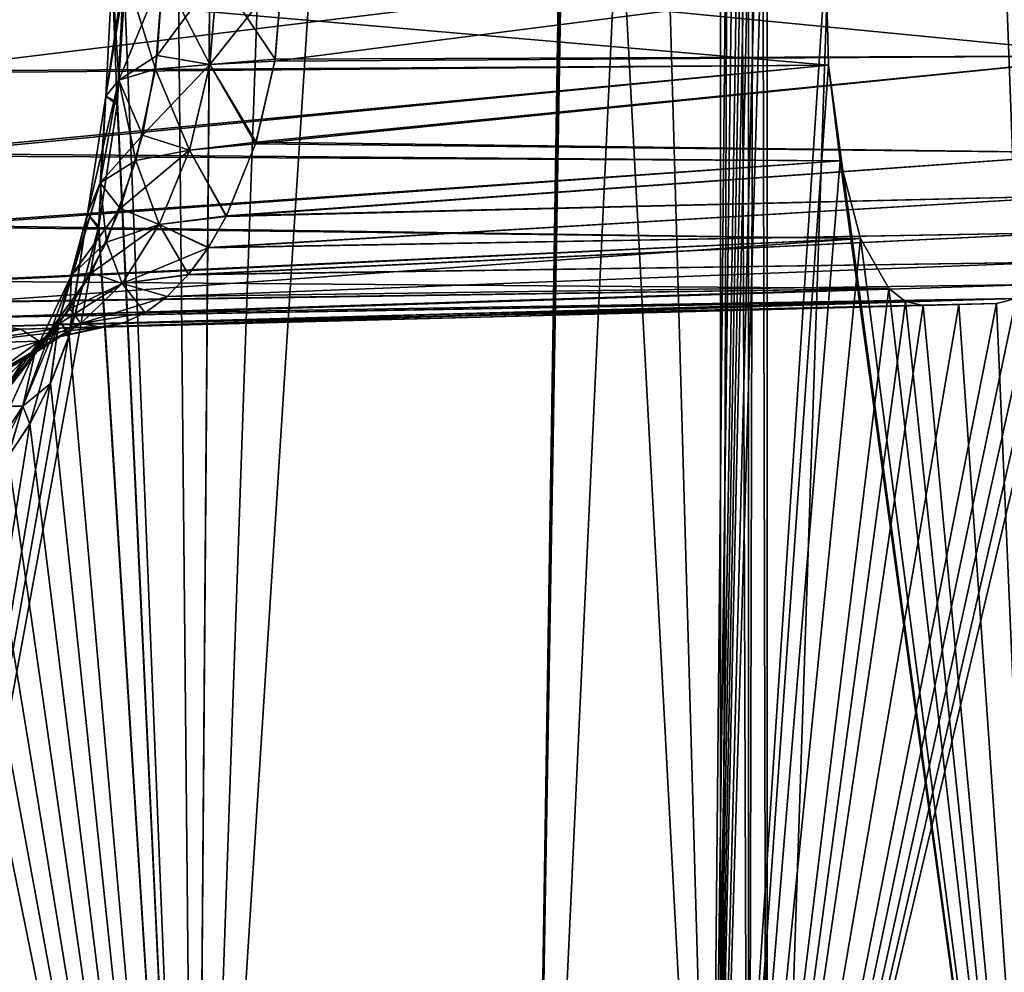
# Model space of a CAD drawing. Header units: millimetres. Extents: x -39 to 39, y -36 to 85.
# Tile 221 of 427: x -25.91 to -24.78, y 63.01 to 64.1. Entities that reach past the tile are written whole.
import ezdxf

# ---------------------------------------------------------------- set-up
doc = ezdxf.new("R2010")
doc.units = ezdxf.units.MM
doc.header["$LTSCALE"] = 65.185185
for name, color, linetype in [('4', 7, 'CONTINUOUS'), ('438', 7, 'CONTINUOUS'), ('439', 7, 'CONTINUOUS'), ('440', 7, 'CONTINUOUS'), ('461', 7, 'CONTINUOUS'), ('496', 7, 'CONTINUOUS'), ('499', 7, 'CONTINUOUS'), ('509', 7, 'CONTINUOUS'), ('510', 7, 'CONTINUOUS'), ('513', 7, 'CONTINUOUS'), ('514', 7, 'CONTINUOUS'), ('520', 7, 'CONTINUOUS'), ('521', 7, 'CONTINUOUS'), ('522', 7, 'CONTINUOUS'), ('528', 7, 'CONTINUOUS'), ('529', 7, 'CONTINUOUS'), ('530', 7, 'CONTINUOUS'), ('6', 7, 'CONTINUOUS'), ('602', 7, 'CONTINUOUS'), ('603', 7, 'CONTINUOUS'), ('67', 7, 'CONTINUOUS'), ('69', 7, 'CONTINUOUS')]:
    doc.layers.add(name, color=color, linetype=linetype)

msp = doc.modelspace()

# ---------------------------------------------------------------- linework, layer by layer
at = {"layer": '4', "color": 7, "linetype": 'CONTINUOUS'}
for points in [[(-38.75, 0, 23), (38.75, 85, 23), (-38.75, 85, 23), (-38.75, 0, 23)], [(-38.75, 0, 23), (38.75, 0, 23), (38.75, 85, 23), (-38.75, 0, 23)]]:
    msp.add_3dface(points, dxfattribs=at)
at = {"layer": '438', "linetype": 'CONTINUOUS'}
for points in [[(-25.0551, 71.5079, 5.4016), (-24.7054, 62.1, 6.778), (-24.8751, 71.5001, 6.1515), (-25.0551, 71.5079, 5.4016)], [(-25.0551, 62.1, 5.4016), (-24.7054, 62.1, 6.778), (-25.0551, 71.5079, 5.4016), (-25.0551, 62.1, 5.4016)], [(-24.8751, 71.5001, 6.1515), (-24.7054, 62.1, 6.778), (-24.7061, 71.4931, 6.7755), (-24.8751, 71.5001, 6.1515)]]:
    msp.add_3dface(points, dxfattribs=at)
at = {"layer": '439', "linetype": 'CONTINUOUS'}
for points in [[(-25.7922, 70.5361, 3.8177), (-25.7095, 62.1, 4.0266), (-25.6337, 71.9073, 4.2073), (-25.7922, 70.5361, 3.8177)], [(-25.7095, 62.1, -4.0266), (-25.7922, 64.1538, -3.8177), (-25.6324, 71.9062, -4.2104), (-25.7095, 62.1, -4.0266)], [(-25.7095, 62.1, 4.0266), (-25.1084, 62.1, 5.2635), (-25.6337, 71.9073, 4.2073), (-25.7095, 62.1, 4.0266)], [(-25.3752, 71.7039, -4.7637), (-25.7095, 62.1, -4.0266), (-25.6324, 71.9062, -4.2104), (-25.3752, 71.7039, -4.7637)], [(-25.6337, 71.9073, 4.2073), (-25.1084, 62.1, 5.2635), (-25.3838, 71.7105, 4.7464), (-25.6337, 71.9073, 4.2073)], [(-25.1084, 71.508, -5.2635), (-25.7095, 62.1, -4.0266), (-25.3752, 71.7039, -4.7637), (-25.1084, 71.508, -5.2635)], [(-25.1084, 62.1, 5.2635), (-25.1084, 71.508, 5.2635), (-25.3838, 71.7105, 4.7464), (-25.1084, 62.1, 5.2635)], [(-25.1084, 62.1, -5.2635), (-25.7095, 62.1, -4.0266), (-25.1084, 71.508, -5.2635), (-25.1084, 62.1, -5.2635)], [(-25.7922, 70.5361, 3.8177), (-25.7922, 64.1538, 3.8177), (-25.7095, 62.1, 4.0266), (-25.7922, 70.5361, 3.8177)], [(-25.7996, 64.003, -3.7984), (-25.7922, 64.1538, -3.8177), (-25.7095, 62.1, -4.0266), (-25.7996, 64.003, -3.7984)], [(-25.7922, 64.1538, 3.8177), (-25.7993, 64.0062, 3.7992), (-25.7095, 62.1, 4.0266), (-25.7922, 64.1538, 3.8177)], [(-25.8212, 63.8613, -3.7414), (-25.7996, 64.003, -3.7984), (-25.7095, 62.1, -4.0266), (-25.8212, 63.8613, -3.7414)], [(-25.7993, 64.0062, 3.7992), (-25.8206, 63.864, 3.7429), (-25.7095, 62.1, 4.0266), (-25.7993, 64.0062, 3.7992)], [(-25.8554, 63.7366, -3.649), (-25.8212, 63.8613, -3.7414), (-26.1462, 62.1, -2.7223), (-25.8554, 63.7366, -3.649)], [(-26.1462, 62.1, -2.7223), (-25.8212, 63.8613, -3.7414), (-25.7095, 62.1, -4.0266), (-26.1462, 62.1, -2.7223)], [(-25.8206, 63.864, 3.7429), (-25.8549, 63.7379, 3.6502), (-25.7095, 62.1, 4.0266), (-25.8206, 63.864, 3.7429)], [(-25.8549, 63.7379, 3.6502), (-25.8762, 63.6838, 3.5912), (-25.7095, 62.1, 4.0266), (-25.8549, 63.7379, 3.6502)], [(-25.8765, 63.6831, -3.5905), (-25.8554, 63.7366, -3.649), (-26.1462, 62.1, -2.7223), (-25.8765, 63.6831, -3.5905)], [(-25.8999, 63.6371, -3.5245), (-25.8765, 63.6831, -3.5905), (-26.1462, 62.1, -2.7223), (-25.8999, 63.6371, -3.5245)], [(-25.8762, 63.6838, 3.5912), (-25.8997, 63.6374, 3.525), (-25.7095, 62.1, 4.0266), (-25.8762, 63.6838, 3.5912)], [(-25.9249, 63.5997, -3.4523), (-25.8999, 63.6371, -3.5245), (-26.1462, 62.1, -2.7223), (-25.9249, 63.5997, -3.4523)], [(-25.8997, 63.6374, 3.525), (-25.9247, 63.5999, 3.4529), (-25.7095, 62.1, 4.0266), (-25.8997, 63.6374, 3.525)], [(-25.9247, 63.5999, 3.4529), (-25.9509, 63.5721, 3.3755), (-25.7095, 62.1, 4.0266), (-25.9247, 63.5999, 3.4529)], [(-25.9509, 63.5721, 3.3755), (-25.9776, 63.5548, 3.2945), (-25.7095, 62.1, 4.0266), (-25.9509, 63.5721, 3.3755)], [(-25.7095, 62.1, 4.0266), (-26.1426, 63.5667, 2.736), (-26.1462, 62.1, 2.7223), (-25.7095, 62.1, 4.0266)], [(-26.1208, 63.5511, 2.8166), (-26.1426, 63.5667, 2.736), (-25.7095, 62.1, 4.0266), (-26.1208, 63.5511, 2.8166)], [(-26.0975, 63.5461, 2.9004), (-26.1208, 63.5511, 2.8166), (-25.7095, 62.1, 4.0266), (-26.0975, 63.5461, 2.9004)], [(-26.052, 63.5473, 3.0566), (-26.0975, 63.5461, 2.9004), (-25.7095, 62.1, 4.0266), (-26.052, 63.5473, 3.0566)], [(-26.0041, 63.5485, 3.212), (-26.052, 63.5473, 3.0566), (-25.7095, 62.1, 4.0266), (-26.0041, 63.5485, 3.212)], [(-25.9776, 63.5548, 3.2945), (-26.0041, 63.5485, 3.212), (-25.7095, 62.1, 4.0266), (-25.9776, 63.5548, 3.2945)]]:
    msp.add_3dface(points, dxfattribs=at)
at = {"layer": '440', "linetype": 'CONTINUOUS'}
for points in [[(-25.0551, 62.1, -5.4016), (-25.0551, 71.5079, -5.4016), (-24.7375, 71.4944, -6.6645), (-25.0551, 62.1, -5.4016)], [(-24.7149, 62.1, -6.7443), (-25.0551, 62.1, -5.4016), (-24.7375, 71.4944, -6.6645), (-24.7149, 62.1, -6.7443)]]:
    msp.add_3dface(points, dxfattribs=at)
at = {"layer": '461', "linetype": 'CONTINUOUS'}
for points in [[(-24.9807, 69.2653, 2.1342), (-25.1226, 62.1, 2.0746), (-24.9953, 69.27, 2.0701), (-24.9807, 69.2653, 2.1342)], [(-24.9953, 69.27, 2.0701), (-25.1226, 62.1, 2.0746), (-25.0092, 69.2632, 2.0083), (-24.9953, 69.27, 2.0701)], [(-25.0092, 69.2632, -2.0083), (-25.1226, 62.1, -2.0746), (-24.9953, 69.27, -2.0701), (-25.0092, 69.2632, -2.0083)], [(-24.9953, 69.27, -2.0701), (-25.1226, 62.1, -2.0746), (-24.9877, 64.1701, -2.4702), (-24.9953, 69.27, -2.0701)], [(-24.9661, 69.2504, 2.1969), (-25.1226, 62.1, 2.0746), (-24.9807, 69.2653, 2.1342), (-24.9661, 69.2504, 2.1969)], [(-25.0092, 69.2632, 2.0083), (-25.1226, 62.1, 2.0746), (-25.0399, 68.4253, 1.9351), (-25.0092, 69.2632, 2.0083)], [(-25.0399, 68.4253, -1.9351), (-25.1226, 62.1, -2.0746), (-25.0092, 69.2632, -2.0083), (-25.0399, 68.4253, -1.9351)], [(-24.9392, 69.1931, 2.3095), (-25.1226, 62.1, 2.0746), (-24.9661, 69.2504, 2.1969), (-24.9392, 69.1931, 2.3095)], [(-24.9179, 69.104, 2.398), (-25.1226, 62.1, 2.0746), (-24.9392, 69.1931, 2.3095), (-24.9179, 69.104, 2.398)], [(-24.9877, 64.1701, 2.4702), (-25.1226, 62.1, 2.0746), (-24.9179, 69.104, 2.398), (-24.9877, 64.1701, 2.4702)], [(-25.0701, 67.5848, 1.8615), (-25.0399, 68.4253, 1.9351), (-25.1226, 62.1, 2.0746), (-25.0701, 67.5848, 1.8615)], [(-25.0701, 67.5848, -1.8615), (-25.1226, 62.1, -2.0746), (-25.0399, 68.4253, -1.9351), (-25.0701, 67.5848, -1.8615)], [(-25.2354, 67.5848, -0.6242), (-25.3263, 62.1, -0.6965), (-25.2325, 67.5848, -0.6668), (-25.2354, 67.5848, -0.6242)], [(-25.2325, 67.5848, -0.6668), (-25.3263, 62.1, -0.6965), (-25.0701, 67.5848, -1.8615), (-25.2325, 67.5848, -0.6668)], [(-25.1226, 62.1, 2.0746), (-25.3263, 62.1, 0.6965), (-25.0701, 67.5848, 1.8615), (-25.1226, 62.1, 2.0746)], [(-25.0701, 67.5848, 1.8615), (-25.3263, 62.1, 0.6965), (-25.2353, 67.5848, 0.6249), (-25.0701, 67.5848, 1.8615)], [(-25.2403, 67.5848, 0.5452), (-25.3263, 62.1, -0.6965), (-25.2354, 67.5848, -0.6242), (-25.2403, 67.5848, 0.5452)], [(-25.3263, 62.1, -0.6965), (-25.1226, 62.1, -2.0746), (-25.0701, 67.5848, -1.8615), (-25.3263, 62.1, -0.6965)], [(-25.3263, 62.1, 0.6965), (-25.3263, 62.1, -0.6965), (-25.2353, 67.5848, 0.6249), (-25.3263, 62.1, 0.6965)], [(-25.2353, 67.5848, 0.6249), (-25.3263, 62.1, -0.6965), (-25.2403, 67.5848, 0.5452), (-25.2353, 67.5848, 0.6249)], [(-24.9848, 64.0487, 2.4892), (-25.1226, 62.1, 2.0746), (-24.9877, 64.1701, 2.4702), (-24.9848, 64.0487, 2.4892)], [(-24.9877, 64.1701, -2.4702), (-25.1226, 62.1, -2.0746), (-24.9848, 64.0487, -2.4892), (-24.9877, 64.1701, -2.4702)], [(-24.9715, 63.9388, 2.5446), (-25.1226, 62.1, 2.0746), (-24.9848, 64.0487, 2.4892), (-24.9715, 63.9388, 2.5446)], [(-25.1226, 62.1, -2.0746), (-24.7196, 62.1, -3.4082), (-24.9848, 64.0487, -2.4892), (-25.1226, 62.1, -2.0746)], [(-24.9848, 64.0487, -2.4892), (-24.7196, 62.1, -3.4082), (-24.9715, 63.9388, -2.5446), (-24.9848, 64.0487, -2.4892)], [(-24.948, 63.85, 2.6328), (-25.1226, 62.1, 2.0746), (-24.9715, 63.9388, 2.5446), (-24.948, 63.85, 2.6328)], [(-24.9715, 63.9388, -2.5446), (-24.7196, 62.1, -3.4082), (-24.948, 63.85, -2.6328), (-24.9715, 63.9388, -2.5446)], [(-24.7196, 62.1, 3.4082), (-25.1226, 62.1, 2.0746), (-24.7046, 63.8569, 3.3615), (-24.7196, 62.1, 3.4082)], [(-24.7046, 63.8569, 3.3615), (-25.1226, 62.1, 2.0746), (-24.7252, 63.8226, 3.3084), (-24.7046, 63.8569, 3.3615)], [(-24.9158, 63.7927, 2.7453), (-25.1226, 62.1, 2.0746), (-24.948, 63.85, 2.6328), (-24.9158, 63.7927, 2.7453)], [(-24.948, 63.85, -2.6328), (-24.7196, 62.1, -3.4082), (-24.9158, 63.7927, -2.7453), (-24.948, 63.85, -2.6328)], [(-24.7252, 63.8226, 3.3084), (-25.1226, 62.1, 2.0746), (-24.7472, 63.797, 3.2501), (-24.7252, 63.8226, 3.3084)], [(-24.7472, 63.797, 3.2501), (-25.1226, 62.1, 2.0746), (-24.7699, 63.781, 3.1881), (-24.7472, 63.797, 3.2501)], [(-24.8967, 63.7778, 2.8082), (-25.1226, 62.1, 2.0746), (-24.9158, 63.7927, 2.7453), (-24.8967, 63.7778, 2.8082)], [(-24.9158, 63.7927, -2.7453), (-24.7196, 62.1, -3.4082), (-24.8967, 63.7778, -2.8082), (-24.9158, 63.7927, -2.7453)], [(-24.7699, 63.781, 3.1881), (-25.1226, 62.1, 2.0746), (-24.7924, 63.7753, 3.1248), (-24.7699, 63.781, 3.1881)], [(-24.8765, 63.7731, 2.873), (-25.1226, 62.1, 2.0746), (-24.8967, 63.7778, 2.8082), (-24.8765, 63.7731, 2.873)], [(-24.7924, 63.7753, 3.1248), (-25.1226, 62.1, 2.0746), (-24.8353, 63.7742, 2.9992), (-24.7924, 63.7753, 3.1248)], [(-24.8353, 63.7742, 2.9992), (-25.1226, 62.1, 2.0746), (-24.8765, 63.7731, 2.873), (-24.8353, 63.7742, 2.9992)], [(-24.8967, 63.7778, -2.8082), (-24.7196, 62.1, -3.4082), (-24.8765, 63.7731, -2.873), (-24.8967, 63.7778, -2.8082)], [(-24.8765, 63.7731, -2.873), (-24.7196, 62.1, -3.4082), (-24.8353, 63.7742, -2.9992), (-24.8765, 63.7731, -2.873)], [(-24.8353, 63.7742, -2.9992), (-24.7196, 62.1, -3.4082), (-24.7924, 63.7753, -3.1248), (-24.8353, 63.7742, -2.9992)], [(-24.7924, 63.7753, -3.1248), (-24.7196, 62.1, -3.4082), (-24.7699, 63.781, -3.1881), (-24.7924, 63.7753, -3.1248)]]:
    msp.add_3dface(points, dxfattribs=at)
at = {"layer": '496', "linetype": 'CONTINUOUS'}
for points in [[(-25.9102, 63.7461, -2.8459), (-24.8765, 63.7731, -2.873), (-25.8656, 63.7472, -2.9991), (-25.9102, 63.7461, -2.8459)], [(-25.8656, 63.7472, -2.9991), (-24.8765, 63.7731, -2.873), (-25.8186, 63.7484, -3.1517), (-25.8656, 63.7472, -2.9991)], [(-24.8353, 63.7742, -2.9992), (-24.7924, 63.7753, -3.1248), (-25.8186, 63.7484, -3.1517), (-24.8353, 63.7742, -2.9992)], [(-24.8765, 63.7731, -2.873), (-24.8353, 63.7742, -2.9992), (-25.8186, 63.7484, -3.1517), (-24.8765, 63.7731, -2.873)]]:
    msp.add_3dface(points, dxfattribs=at)
at = {"layer": '499', "linetype": 'CONTINUOUS'}
for points in [[(-25.8186, 63.7484, 3.1517), (-24.8765, 63.7731, 2.873), (-25.9102, 63.7461, 2.8459), (-25.8186, 63.7484, 3.1517)], [(-24.7924, 63.7753, 3.1248), (-24.8353, 63.7742, 2.9992), (-25.8186, 63.7484, 3.1517), (-24.7924, 63.7753, 3.1248)], [(-24.8353, 63.7742, 2.9992), (-24.8765, 63.7731, 2.873), (-25.8186, 63.7484, 3.1517), (-24.8353, 63.7742, 2.9992)], [(-25.8656, 63.7472, 2.9992), (-25.8186, 63.7484, 3.1517), (-25.9102, 63.7461, 2.8459), (-25.8656, 63.7472, 2.9992)]]:
    msp.add_3dface(points, dxfattribs=at)
at = {"layer": '509', "linetype": 'CONTINUOUS'}
for points in [[(-24.6365, 64.1793, 3.5206), (-24.646, 64.0593, 3.5025), (-25.6107, 64.1538, 3.5461), (-24.6365, 64.1793, 3.5206)], [(-25.6107, 64.1538, 3.5461), (-24.646, 64.0593, 3.5025), (-25.6188, 64.0553, 3.5341), (-25.6107, 64.1538, 3.5461)], [(-24.646, 64.0593, 3.5025), (-24.6693, 63.9482, 3.4486), (-25.6405, 63.9603, 3.4974), (-24.646, 64.0593, 3.5025)], [(-25.6188, 64.0553, 3.5341), (-24.646, 64.0593, 3.5025), (-25.6405, 63.9603, 3.4974), (-25.6188, 64.0553, 3.5341)], [(-25.6405, 63.9603, 3.4974), (-24.6693, 63.9482, 3.4486), (-25.6744, 63.8759, 3.4371), (-25.6405, 63.9603, 3.4974)], [(-24.6693, 63.9482, 3.4486), (-24.6857, 63.8993, 3.4088), (-25.6744, 63.8759, 3.4371), (-24.6693, 63.9482, 3.4486)], [(-25.6744, 63.8759, 3.4371), (-24.6857, 63.8993, 3.4088), (-25.6953, 63.8397, 3.3987), (-25.6744, 63.8759, 3.4371)], [(-24.6857, 63.8993, 3.4088), (-24.7046, 63.8569, 3.3615), (-25.6953, 63.8397, 3.3987), (-24.6857, 63.8993, 3.4088)], [(-25.6953, 63.8397, 3.3987), (-24.7046, 63.8569, 3.3615), (-25.7182, 63.8085, 3.3556), (-25.6953, 63.8397, 3.3987)], [(-24.7046, 63.8569, 3.3615), (-24.7252, 63.8226, 3.3084), (-25.7182, 63.8085, 3.3556), (-24.7046, 63.8569, 3.3615)], [(-25.7182, 63.8085, 3.3556), (-24.7252, 63.8226, 3.3084), (-25.7424, 63.7834, 3.3086), (-25.7182, 63.8085, 3.3556)], [(-24.7252, 63.8226, 3.3084), (-24.7472, 63.797, 3.2501), (-25.7424, 63.7834, 3.3086), (-24.7252, 63.8226, 3.3084)], [(-25.7424, 63.7834, 3.3086), (-24.7472, 63.797, 3.2501), (-25.7677, 63.7646, 3.2582), (-25.7424, 63.7834, 3.3086)], [(-24.7472, 63.797, 3.2501), (-24.7699, 63.781, 3.1881), (-25.7677, 63.7646, 3.2582), (-24.7472, 63.797, 3.2501)], [(-24.7924, 63.7753, 3.1248), (-25.8186, 63.7484, 3.1517), (-25.7933, 63.7528, 3.2054), (-24.7924, 63.7753, 3.1248)], [(-24.7699, 63.781, 3.1881), (-24.7924, 63.7753, 3.1248), (-25.7933, 63.7528, 3.2054), (-24.7699, 63.781, 3.1881)], [(-25.7677, 63.7646, 3.2582), (-24.7699, 63.781, 3.1881), (-25.7933, 63.7528, 3.2054), (-25.7677, 63.7646, 3.2582)]]:
    msp.add_3dface(points, dxfattribs=at)
at = {"layer": '510', "linetype": 'CONTINUOUS'}
for points in [[(-24.9877, 64.1701, -2.4702), (-24.9848, 64.0487, -2.4892), (-26.0619, 64.1419, -2.4421), (-24.9877, 64.1701, -2.4702)], [(-26.0619, 64.1419, -2.4421), (-24.9848, 64.0487, -2.4892), (-26.0588, 64.0417, -2.4549), (-26.0619, 64.1419, -2.4421)], [(-26.0588, 64.0417, -2.4549), (-24.9848, 64.0487, -2.4892), (-26.0466, 63.9473, -2.4933), (-26.0588, 64.0417, -2.4549)], [(-24.9848, 64.0487, -2.4892), (-24.9715, 63.9388, -2.5446), (-26.0466, 63.9473, -2.4933), (-24.9848, 64.0487, -2.4892)], [(-26.0466, 63.9473, -2.4933), (-24.9715, 63.9388, -2.5446), (-26.0254, 63.8652, -2.5552), (-26.0466, 63.9473, -2.4933)], [(-24.9715, 63.9388, -2.5446), (-24.948, 63.85, -2.6328), (-26.0254, 63.8652, -2.5552), (-24.9715, 63.9388, -2.5446)], [(-26.0254, 63.8652, -2.5552), (-24.948, 63.85, -2.6328), (-25.995, 63.8008, -2.6379), (-26.0254, 63.8652, -2.5552)], [(-24.948, 63.85, -2.6328), (-24.9158, 63.7927, -2.7453), (-25.995, 63.8008, -2.6379), (-24.948, 63.85, -2.6328)], [(-25.995, 63.8008, -2.6379), (-24.9158, 63.7927, -2.7453), (-25.9766, 63.7771, -2.6856), (-25.995, 63.8008, -2.6379)], [(-25.9766, 63.7771, -2.6856), (-24.9158, 63.7927, -2.7453), (-25.9561, 63.7596, -2.7369), (-25.9766, 63.7771, -2.6856)], [(-24.9158, 63.7927, -2.7453), (-24.8967, 63.7778, -2.8082), (-25.9561, 63.7596, -2.7369), (-24.9158, 63.7927, -2.7453)], [(-25.9561, 63.7596, -2.7369), (-24.8967, 63.7778, -2.8082), (-25.9338, 63.7492, -2.7908), (-25.9561, 63.7596, -2.7369)], [(-24.8967, 63.7778, -2.8082), (-24.8765, 63.7731, -2.873), (-25.9338, 63.7492, -2.7908), (-24.8967, 63.7778, -2.8082)], [(-24.8765, 63.7731, -2.873), (-25.9102, 63.7461, -2.8459), (-25.9338, 63.7492, -2.7908), (-24.8765, 63.7731, -2.873)]]:
    msp.add_3dface(points, dxfattribs=at)
at = {"layer": '513', "linetype": 'CONTINUOUS'}
for points in [[(-24.9877, 64.1701, 2.4702), (-26.0619, 64.1419, 2.4421), (-26.0586, 64.0395, 2.4555), (-24.9877, 64.1701, 2.4702)], [(-24.9848, 64.0487, 2.4892), (-24.9877, 64.1701, 2.4702), (-26.0586, 64.0395, 2.4555), (-24.9848, 64.0487, 2.4892)], [(-26.0461, 63.9446, 2.4948), (-24.9848, 64.0487, 2.4892), (-26.0586, 64.0395, 2.4555), (-26.0461, 63.9446, 2.4948)], [(-24.9715, 63.9388, 2.5446), (-24.9848, 64.0487, 2.4892), (-26.0461, 63.9446, 2.4948), (-24.9715, 63.9388, 2.5446)], [(-26.0246, 63.8631, 2.5572), (-24.9715, 63.9388, 2.5446), (-26.0461, 63.9446, 2.4948), (-26.0246, 63.8631, 2.5572)], [(-24.948, 63.85, 2.6328), (-24.9715, 63.9388, 2.5446), (-26.0246, 63.8631, 2.5572), (-24.948, 63.85, 2.6328)], [(-25.9943, 63.7997, 2.6398), (-24.948, 63.85, 2.6328), (-26.0246, 63.8631, 2.5572), (-25.9943, 63.7997, 2.6398)], [(-25.976, 63.7764, 2.6873), (-24.948, 63.85, 2.6328), (-25.9943, 63.7997, 2.6398), (-25.976, 63.7764, 2.6873)], [(-24.9158, 63.7927, 2.7453), (-24.948, 63.85, 2.6328), (-25.976, 63.7764, 2.6873), (-24.9158, 63.7927, 2.7453)], [(-25.9557, 63.7594, 2.7379), (-24.9158, 63.7927, 2.7453), (-25.976, 63.7764, 2.6873), (-25.9557, 63.7594, 2.7379)], [(-24.8967, 63.7778, 2.8082), (-24.9158, 63.7927, 2.7453), (-25.9557, 63.7594, 2.7379), (-24.8967, 63.7778, 2.8082)], [(-25.9338, 63.7491, 2.7909), (-24.8967, 63.7778, 2.8082), (-25.9557, 63.7594, 2.7379), (-25.9338, 63.7491, 2.7909)], [(-25.9102, 63.7461, 2.8459), (-24.8967, 63.7778, 2.8082), (-25.9338, 63.7491, 2.7909), (-25.9102, 63.7461, 2.8459)], [(-24.8765, 63.7731, 2.873), (-24.8967, 63.7778, 2.8082), (-25.9102, 63.7461, 2.8459), (-24.8765, 63.7731, 2.873)]]:
    msp.add_3dface(points, dxfattribs=at)
at = {"layer": '514', "linetype": 'CONTINUOUS'}
for points in [[(-24.6365, 64.1793, -3.5206), (-25.6107, 64.1538, -3.5461), (-25.6192, 64.0532, -3.5335), (-24.6365, 64.1793, -3.5206)], [(-24.646, 64.0593, -3.5025), (-24.6365, 64.1793, -3.5206), (-25.6192, 64.0532, -3.5335), (-24.646, 64.0593, -3.5025)], [(-25.6411, 63.9585, -3.4965), (-24.646, 64.0593, -3.5025), (-25.6192, 64.0532, -3.5335), (-25.6411, 63.9585, -3.4965)], [(-24.6693, 63.9482, -3.4486), (-24.646, 64.0593, -3.5025), (-25.6411, 63.9585, -3.4965), (-24.6693, 63.9482, -3.4486)], [(-25.6749, 63.875, -3.4363), (-24.6693, 63.9482, -3.4486), (-25.6411, 63.9585, -3.4965), (-25.6749, 63.875, -3.4363)], [(-24.6857, 63.8993, -3.4088), (-24.6693, 63.9482, -3.4486), (-25.6749, 63.875, -3.4363), (-24.6857, 63.8993, -3.4088)], [(-25.6956, 63.8392, -3.3982), (-24.6857, 63.8993, -3.4088), (-25.6749, 63.875, -3.4363), (-25.6956, 63.8392, -3.3982)], [(-24.7046, 63.8569, -3.3615), (-24.6857, 63.8993, -3.4088), (-25.6956, 63.8392, -3.3982), (-24.7046, 63.8569, -3.3615)], [(-25.7183, 63.8083, -3.3553), (-24.7046, 63.8569, -3.3615), (-25.6956, 63.8392, -3.3982), (-25.7183, 63.8083, -3.3553)], [(-24.7252, 63.8226, -3.3084), (-24.7046, 63.8569, -3.3615), (-25.7183, 63.8083, -3.3553), (-24.7252, 63.8226, -3.3084)], [(-24.7472, 63.797, -3.2501), (-24.7252, 63.8226, -3.3084), (-25.7426, 63.7832, -3.3082), (-24.7472, 63.797, -3.2501)], [(-25.7426, 63.7832, -3.3082), (-24.7252, 63.8226, -3.3084), (-25.7183, 63.8083, -3.3553), (-25.7426, 63.7832, -3.3082)], [(-24.7699, 63.781, -3.1881), (-24.7472, 63.797, -3.2501), (-25.7678, 63.7645, -3.2579), (-24.7699, 63.781, -3.1881)], [(-25.7678, 63.7645, -3.2579), (-24.7472, 63.797, -3.2501), (-25.7426, 63.7832, -3.3082), (-25.7678, 63.7645, -3.2579)], [(-24.7924, 63.7753, -3.1248), (-24.7699, 63.781, -3.1881), (-25.8186, 63.7484, -3.1517), (-24.7924, 63.7753, -3.1248)], [(-25.8186, 63.7484, -3.1517), (-24.7699, 63.781, -3.1881), (-25.7933, 63.7528, -3.2055), (-25.8186, 63.7484, -3.1517)], [(-25.7933, 63.7528, -3.2055), (-24.7699, 63.781, -3.1881), (-25.7678, 63.7645, -3.2579), (-25.7933, 63.7528, -3.2055)]]:
    msp.add_3dface(points, dxfattribs=at)
at = {"layer": '520', "linetype": 'CONTINUOUS'}
msp.add_3dface([(-25.9102, 63.7461, 2.8459), (-25.9338, 63.7491, 2.7909), (-25.9822, 63.7295, 2.8664), (-25.9102, 63.7461, 2.8459)], dxfattribs=at)
at = {"layer": '521', "linetype": 'CONTINUOUS'}
for points in [[(-25.8186, 63.7484, 3.1517), (-25.9822, 63.7295, 2.8664), (-25.8892, 63.7322, 3.1741), (-25.8186, 63.7484, 3.1517)], [(-25.8186, 63.7484, 3.1517), (-25.8656, 63.7472, 2.9992), (-25.9822, 63.7295, 2.8664), (-25.8186, 63.7484, 3.1517)], [(-25.8656, 63.7472, 2.9992), (-25.9102, 63.7461, 2.8459), (-25.9822, 63.7295, 2.8664), (-25.8656, 63.7472, 2.9992)], [(-25.8892, 63.7322, 3.1741), (-26.043, 63.6858, 2.8839), (-25.949, 63.6895, 3.1934), (-25.8892, 63.7322, 3.1741)], [(-25.9822, 63.7295, 2.8664), (-26.043, 63.6858, 2.8839), (-25.8892, 63.7322, 3.1741), (-25.9822, 63.7295, 2.8664)]]:
    msp.add_3dface(points, dxfattribs=at)
at = {"layer": '522', "linetype": 'CONTINUOUS'}
for points in [[(-25.7993, 64.0062, 3.7992), (-25.7922, 64.1538, 3.8177), (-25.8127, 64.013, 3.7279), (-25.7993, 64.0062, 3.7992)], [(-25.8127, 64.013, 3.7279), (-25.7922, 64.1538, 3.8177), (-25.8055, 64.1538, 3.7429), (-25.8127, 64.013, 3.7279)], [(-25.8127, 64.013, 3.7279), (-25.8055, 64.1538, 3.7429), (-25.7977, 64.0312, 3.6556), (-25.8127, 64.013, 3.7279)], [(-25.7977, 64.0312, 3.6556), (-25.8055, 64.1538, 3.7429), (-25.7898, 64.1538, 3.6685), (-25.7977, 64.0312, 3.6556)], [(-25.7977, 64.0312, 3.6556), (-25.7898, 64.1538, 3.6685), (-25.756, 64.0439, 3.5933), (-25.7977, 64.0312, 3.6556)], [(-25.756, 64.0439, 3.5933), (-25.7898, 64.1538, 3.6685), (-25.7476, 64.1538, 3.6053), (-25.756, 64.0439, 3.5933)], [(-25.756, 64.0439, 3.5933), (-25.7476, 64.1538, 3.6053), (-25.6937, 64.0493, 3.5499), (-25.756, 64.0439, 3.5933)], [(-25.6937, 64.0493, 3.5499), (-25.7476, 64.1538, 3.6053), (-25.6847, 64.1538, 3.5624), (-25.6937, 64.0493, 3.5499)], [(-25.6188, 64.0553, 3.5341), (-25.6937, 64.0493, 3.5499), (-25.6847, 64.1538, 3.5624), (-25.6188, 64.0553, 3.5341)], [(-25.6107, 64.1538, 3.5461), (-25.6188, 64.0553, 3.5341), (-25.6847, 64.1538, 3.5624), (-25.6107, 64.1538, 3.5461)], [(-25.6188, 64.0553, 3.5341), (-25.6405, 63.9603, 3.4974), (-25.6937, 64.0493, 3.5499), (-25.6188, 64.0553, 3.5341)], [(-25.7783, 63.9393, 3.5556), (-25.7977, 64.0312, 3.6556), (-25.756, 64.0439, 3.5933), (-25.7783, 63.9393, 3.5556)], [(-25.7783, 63.9393, 3.5556), (-25.756, 64.0439, 3.5933), (-25.717, 63.9513, 3.5122), (-25.7783, 63.9393, 3.5556)], [(-25.717, 63.9513, 3.5122), (-25.756, 64.0439, 3.5933), (-25.6937, 64.0493, 3.5499), (-25.717, 63.9513, 3.5122)], [(-25.6405, 63.9603, 3.4974), (-25.717, 63.9513, 3.5122), (-25.6937, 64.0493, 3.5499), (-25.6405, 63.9603, 3.4974)], [(-25.8192, 63.9137, 3.6145), (-25.8127, 64.013, 3.7279), (-25.7977, 64.0312, 3.6556), (-25.8192, 63.9137, 3.6145)], [(-25.8192, 63.9137, 3.6145), (-25.7977, 64.0312, 3.6556), (-25.7783, 63.9393, 3.5556), (-25.8192, 63.9137, 3.6145)], [(-25.8338, 63.8784, 3.6802), (-25.8206, 63.864, 3.7429), (-25.8127, 64.013, 3.7279), (-25.8338, 63.8784, 3.6802)], [(-25.8338, 63.8784, 3.6802), (-25.8127, 64.013, 3.7279), (-25.8192, 63.9137, 3.6145), (-25.8338, 63.8784, 3.6802)], [(-25.8206, 63.864, 3.7429), (-25.7993, 64.0062, 3.7992), (-25.8127, 64.013, 3.7279), (-25.8206, 63.864, 3.7429)], [(-25.7516, 63.8658, 3.4519), (-25.7783, 63.9393, 3.5556), (-25.717, 63.9513, 3.5122), (-25.7516, 63.8658, 3.4519)], [(-25.6744, 63.8759, 3.4371), (-25.7516, 63.8658, 3.4519), (-25.717, 63.9513, 3.5122), (-25.6744, 63.8759, 3.4371)], [(-25.6405, 63.9603, 3.4974), (-25.6744, 63.8759, 3.4371), (-25.717, 63.9513, 3.5122), (-25.6405, 63.9603, 3.4974)], [(-25.812, 63.8458, 3.4936), (-25.8192, 63.9137, 3.6145), (-25.7783, 63.9393, 3.5556), (-25.812, 63.8458, 3.4936)], [(-25.812, 63.8458, 3.4936), (-25.7783, 63.9393, 3.5556), (-25.7516, 63.8658, 3.4519), (-25.812, 63.8458, 3.4936)], [(-25.8522, 63.8078, 3.5458), (-25.8338, 63.8784, 3.6802), (-25.8192, 63.9137, 3.6145), (-25.8522, 63.8078, 3.5458)], [(-25.8522, 63.8078, 3.5458), (-25.8192, 63.9137, 3.6145), (-25.812, 63.8458, 3.4936), (-25.8522, 63.8078, 3.5458)], [(-25.8664, 63.7574, 3.6009), (-25.8549, 63.7379, 3.6502), (-25.8338, 63.8784, 3.6802), (-25.8664, 63.7574, 3.6009)], [(-25.8664, 63.7574, 3.6009), (-25.8338, 63.8784, 3.6802), (-25.8522, 63.8078, 3.5458), (-25.8664, 63.7574, 3.6009)], [(-25.8549, 63.7379, 3.6502), (-25.8206, 63.864, 3.7429), (-25.8338, 63.8784, 3.6802), (-25.8549, 63.7379, 3.6502)], [(-25.6744, 63.8759, 3.4371), (-25.6953, 63.8397, 3.3987), (-25.7516, 63.8658, 3.4519), (-25.6744, 63.8759, 3.4371)], [(-25.7942, 63.7981, 3.3723), (-25.812, 63.8458, 3.4936), (-25.7516, 63.8658, 3.4519), (-25.7942, 63.7981, 3.3723)], [(-25.7182, 63.8085, 3.3556), (-25.7942, 63.7981, 3.3723), (-25.7516, 63.8658, 3.4519), (-25.7182, 63.8085, 3.3556)], [(-25.6953, 63.8397, 3.3987), (-25.7182, 63.8085, 3.3556), (-25.7516, 63.8658, 3.4519), (-25.6953, 63.8397, 3.3987)], [(-25.8539, 63.7694, 3.4097), (-25.812, 63.8458, 3.4936), (-25.7942, 63.7981, 3.3723), (-25.8539, 63.7694, 3.4097)], [(-25.8539, 63.7694, 3.4097), (-25.8522, 63.8078, 3.5458), (-25.812, 63.8458, 3.4936), (-25.8539, 63.7694, 3.4097)], [(-25.8937, 63.7203, 3.4519), (-25.8664, 63.7574, 3.6009), (-25.8522, 63.8078, 3.5458), (-25.8937, 63.7203, 3.4519)], [(-25.8937, 63.7203, 3.4519), (-25.8522, 63.8078, 3.5458), (-25.8539, 63.7694, 3.4097), (-25.8937, 63.7203, 3.4519)], [(-25.7182, 63.8085, 3.3556), (-25.7424, 63.7834, 3.3086), (-25.7942, 63.7981, 3.3723), (-25.7182, 63.8085, 3.3556)], [(-25.8412, 63.7525, 3.278), (-25.8539, 63.7694, 3.4097), (-25.7942, 63.7981, 3.3723), (-25.8412, 63.7525, 3.278)], [(-25.7677, 63.7646, 3.2582), (-25.8412, 63.7525, 3.278), (-25.7942, 63.7981, 3.3723), (-25.7677, 63.7646, 3.2582)], [(-25.7424, 63.7834, 3.3086), (-25.7677, 63.7646, 3.2582), (-25.7942, 63.7981, 3.3723), (-25.7424, 63.7834, 3.3086)], [(-25.9007, 63.7157, 3.3079), (-25.8539, 63.7694, 3.4097), (-25.8412, 63.7525, 3.278), (-25.9007, 63.7157, 3.3079)], [(-25.9007, 63.7157, 3.3079), (-25.8937, 63.7203, 3.4519), (-25.8539, 63.7694, 3.4097), (-25.9007, 63.7157, 3.3079)], [(-25.7677, 63.7646, 3.2582), (-25.7933, 63.7528, 3.2054), (-25.8412, 63.7525, 3.278), (-25.7677, 63.7646, 3.2582)], [(-25.9079, 63.6578, 3.4929), (-25.8762, 63.6838, 3.5912), (-25.8664, 63.7574, 3.6009), (-25.9079, 63.6578, 3.4929)], [(-25.9079, 63.6578, 3.4929), (-25.8664, 63.7574, 3.6009), (-25.8937, 63.7203, 3.4519), (-25.9079, 63.6578, 3.4929)], [(-25.8892, 63.7322, 3.1741), (-25.9007, 63.7157, 3.3079), (-25.8412, 63.7525, 3.278), (-25.8892, 63.7322, 3.1741)], [(-25.8186, 63.7484, 3.1517), (-25.8892, 63.7322, 3.1741), (-25.8412, 63.7525, 3.278), (-25.8186, 63.7484, 3.1517)], [(-25.8762, 63.6838, 3.5912), (-25.8549, 63.7379, 3.6502), (-25.8664, 63.7574, 3.6009), (-25.8762, 63.6838, 3.5912)], [(-25.7933, 63.7528, 3.2054), (-25.8186, 63.7484, 3.1517), (-25.8412, 63.7525, 3.278), (-25.7933, 63.7528, 3.2054)], [(-25.8892, 63.7322, 3.1741), (-25.949, 63.6895, 3.1934), (-25.9007, 63.7157, 3.3079), (-25.8892, 63.7322, 3.1741)], [(-25.949, 63.6895, 3.1934), (-25.9405, 63.6578, 3.3369), (-25.9007, 63.7157, 3.3079), (-25.949, 63.6895, 3.1934)], [(-25.9405, 63.6578, 3.3369), (-25.8937, 63.7203, 3.4519), (-25.9007, 63.7157, 3.3079), (-25.9405, 63.6578, 3.3369)], [(-25.9405, 63.6578, 3.3369), (-25.9079, 63.6578, 3.4929), (-25.8937, 63.7203, 3.4519), (-25.9405, 63.6578, 3.3369)], [(-25.8997, 63.6374, 3.525), (-25.8762, 63.6838, 3.5912), (-25.9079, 63.6578, 3.4929), (-25.8997, 63.6374, 3.525)], [(-25.9549, 63.5871, 3.361), (-25.9247, 63.5999, 3.4529), (-25.9079, 63.6578, 3.4929), (-25.9549, 63.5871, 3.361)], [(-25.9549, 63.5871, 3.361), (-25.9079, 63.6578, 3.4929), (-25.9405, 63.6578, 3.3369), (-25.9549, 63.5871, 3.361)], [(-25.9247, 63.5999, 3.4529), (-25.8997, 63.6374, 3.525), (-25.9079, 63.6578, 3.4929), (-25.9247, 63.5999, 3.4529)]]:
    msp.add_3dface(points, dxfattribs=at)
at = {"layer": '528', "linetype": 'CONTINUOUS'}
for points in [[(-25.7898, 64.1538, -3.6685), (-25.8127, 64.013, -3.7279), (-25.7977, 64.0312, -3.6556), (-25.7898, 64.1538, -3.6685)], [(-25.7898, 64.1538, -3.6685), (-25.8055, 64.1538, -3.7429), (-25.8127, 64.013, -3.7279), (-25.7898, 64.1538, -3.6685)], [(-25.8055, 64.1538, -3.7429), (-25.7996, 64.003, -3.7984), (-25.8127, 64.013, -3.7279), (-25.8055, 64.1538, -3.7429)], [(-25.7922, 64.1538, -3.8177), (-25.7996, 64.003, -3.7984), (-25.8055, 64.1538, -3.7429), (-25.7922, 64.1538, -3.8177)], [(-25.7476, 64.1538, -3.6053), (-25.7977, 64.0312, -3.6556), (-25.7539, 64.0595, -3.5966), (-25.7476, 64.1538, -3.6053)], [(-25.7476, 64.1538, -3.6053), (-25.7898, 64.1538, -3.6685), (-25.7977, 64.0312, -3.6556), (-25.7476, 64.1538, -3.6053)], [(-25.6847, 64.1538, -3.5624), (-25.7539, 64.0595, -3.5966), (-25.6937, 64.0493, -3.5499), (-25.6847, 64.1538, -3.5624)], [(-25.6847, 64.1538, -3.5624), (-25.7476, 64.1538, -3.6053), (-25.7539, 64.0595, -3.5966), (-25.6847, 64.1538, -3.5624)], [(-25.6107, 64.1538, -3.5461), (-25.6847, 64.1538, -3.5624), (-25.6937, 64.0493, -3.5499), (-25.6107, 64.1538, -3.5461)], [(-25.6192, 64.0532, -3.5335), (-25.6107, 64.1538, -3.5461), (-25.6937, 64.0493, -3.5499), (-25.6192, 64.0532, -3.5335)], [(-25.7539, 64.0595, -3.5966), (-25.7977, 64.0312, -3.6556), (-25.7706, 63.9683, -3.569), (-25.7539, 64.0595, -3.5966)], [(-25.7539, 64.0595, -3.5966), (-25.7706, 63.9683, -3.569), (-25.6937, 64.0493, -3.5499), (-25.7539, 64.0595, -3.5966)], [(-25.6411, 63.9585, -3.4965), (-25.6192, 64.0532, -3.5335), (-25.6937, 64.0493, -3.5499), (-25.6411, 63.9585, -3.4965)], [(-25.6937, 64.0493, -3.5499), (-25.7706, 63.9683, -3.569), (-25.717, 63.9513, -3.5122), (-25.6937, 64.0493, -3.5499)], [(-25.6411, 63.9585, -3.4965), (-25.6937, 64.0493, -3.5499), (-25.717, 63.9513, -3.5122), (-25.6411, 63.9585, -3.4965)], [(-25.7977, 64.0312, -3.6556), (-25.8338, 63.8784, -3.6802), (-25.8192, 63.9137, -3.6145), (-25.7977, 64.0312, -3.6556)], [(-25.8127, 64.013, -3.7279), (-25.8338, 63.8784, -3.6802), (-25.7977, 64.0312, -3.6556), (-25.8127, 64.013, -3.7279)], [(-25.7977, 64.0312, -3.6556), (-25.8192, 63.9137, -3.6145), (-25.7706, 63.9683, -3.569), (-25.7977, 64.0312, -3.6556)], [(-25.8127, 64.013, -3.7279), (-25.8212, 63.8613, -3.7414), (-25.8338, 63.8784, -3.6802), (-25.8127, 64.013, -3.7279)], [(-25.7996, 64.003, -3.7984), (-25.8212, 63.8613, -3.7414), (-25.8127, 64.013, -3.7279), (-25.7996, 64.003, -3.7984)], [(-25.7706, 63.9683, -3.569), (-25.8192, 63.9137, -3.6145), (-25.7963, 63.8841, -3.523), (-25.7706, 63.9683, -3.569)], [(-25.7706, 63.9683, -3.569), (-25.7963, 63.8841, -3.523), (-25.717, 63.9513, -3.5122), (-25.7706, 63.9683, -3.569)], [(-25.717, 63.9513, -3.5122), (-25.7963, 63.8841, -3.523), (-25.7516, 63.8658, -3.4519), (-25.717, 63.9513, -3.5122)], [(-25.6749, 63.875, -3.4363), (-25.717, 63.9513, -3.5122), (-25.7516, 63.8658, -3.4519), (-25.6749, 63.875, -3.4363)], [(-25.6749, 63.875, -3.4363), (-25.6411, 63.9585, -3.4965), (-25.717, 63.9513, -3.5122), (-25.6749, 63.875, -3.4363)], [(-25.8338, 63.8784, -3.6802), (-25.8664, 63.7574, -3.6009), (-25.8192, 63.9137, -3.6145), (-25.8338, 63.8784, -3.6802)], [(-25.8192, 63.9137, -3.6145), (-25.8664, 63.7574, -3.6009), (-25.8522, 63.8078, -3.5458), (-25.8192, 63.9137, -3.6145)], [(-25.8192, 63.9137, -3.6145), (-25.8522, 63.8078, -3.5458), (-25.7963, 63.8841, -3.523), (-25.8192, 63.9137, -3.6145)], [(-25.7963, 63.8841, -3.523), (-25.8522, 63.8078, -3.5458), (-25.8291, 63.8106, -3.4601), (-25.7963, 63.8841, -3.523)], [(-25.7963, 63.8841, -3.523), (-25.8291, 63.8106, -3.4601), (-25.7516, 63.8658, -3.4519), (-25.7963, 63.8841, -3.523)], [(-25.8338, 63.8784, -3.6802), (-25.8554, 63.7366, -3.649), (-25.8664, 63.7574, -3.6009), (-25.8338, 63.8784, -3.6802)], [(-25.8212, 63.8613, -3.7414), (-25.8554, 63.7366, -3.649), (-25.8338, 63.8784, -3.6802), (-25.8212, 63.8613, -3.7414)], [(-25.6956, 63.8392, -3.3982), (-25.6749, 63.875, -3.4363), (-25.7516, 63.8658, -3.4519), (-25.6956, 63.8392, -3.3982)], [(-25.7516, 63.8658, -3.4519), (-25.8291, 63.8106, -3.4601), (-25.7942, 63.7981, -3.3723), (-25.7516, 63.8658, -3.4519)], [(-25.6956, 63.8392, -3.3982), (-25.7516, 63.8658, -3.4519), (-25.7942, 63.7981, -3.3723), (-25.6956, 63.8392, -3.3982)], [(-25.7183, 63.8083, -3.3553), (-25.6956, 63.8392, -3.3982), (-25.7942, 63.7981, -3.3723), (-25.7183, 63.8083, -3.3553)], [(-25.8664, 63.7574, -3.6009), (-25.9079, 63.6578, -3.4929), (-25.8522, 63.8078, -3.5458), (-25.8664, 63.7574, -3.6009)], [(-25.8522, 63.8078, -3.5458), (-25.9079, 63.6578, -3.4929), (-25.8937, 63.7203, -3.4519), (-25.8522, 63.8078, -3.5458)], [(-25.8522, 63.8078, -3.5458), (-25.8937, 63.7203, -3.4519), (-25.8291, 63.8106, -3.4601), (-25.8522, 63.8078, -3.5458)], [(-25.8291, 63.8106, -3.4601), (-25.8937, 63.7203, -3.4519), (-25.8669, 63.7515, -3.3822), (-25.8291, 63.8106, -3.4601)], [(-25.8291, 63.8106, -3.4601), (-25.8669, 63.7515, -3.3822), (-25.7942, 63.7981, -3.3723), (-25.8291, 63.8106, -3.4601)], [(-25.7426, 63.7832, -3.3082), (-25.7183, 63.8083, -3.3553), (-25.7942, 63.7981, -3.3723), (-25.7426, 63.7832, -3.3082)], [(-25.7942, 63.7981, -3.3723), (-25.8669, 63.7515, -3.3822), (-25.8412, 63.7525, -3.278), (-25.7942, 63.7981, -3.3723)], [(-25.7426, 63.7832, -3.3082), (-25.7942, 63.7981, -3.3723), (-25.8412, 63.7525, -3.278), (-25.7426, 63.7832, -3.3082)], [(-25.7678, 63.7645, -3.2579), (-25.7426, 63.7832, -3.3082), (-25.8412, 63.7525, -3.278), (-25.7678, 63.7645, -3.2579)], [(-25.7933, 63.7528, -3.2055), (-25.7678, 63.7645, -3.2579), (-25.8412, 63.7525, -3.278), (-25.7933, 63.7528, -3.2055)], [(-25.9076, 63.7102, -3.2921), (-25.949, 63.6895, -3.1934), (-25.8412, 63.7525, -3.278), (-25.9076, 63.7102, -3.2921)], [(-25.8412, 63.7525, -3.278), (-25.949, 63.6895, -3.1934), (-25.8892, 63.7322, -3.1741), (-25.8412, 63.7525, -3.278)], [(-25.8937, 63.7203, -3.4519), (-25.9405, 63.6578, -3.3369), (-25.8669, 63.7515, -3.3822), (-25.8937, 63.7203, -3.4519)], [(-25.8669, 63.7515, -3.3822), (-25.9405, 63.6578, -3.3369), (-25.9076, 63.7102, -3.2921), (-25.8669, 63.7515, -3.3822)], [(-25.8664, 63.7574, -3.6009), (-25.8999, 63.6371, -3.5245), (-25.9079, 63.6578, -3.4929), (-25.8664, 63.7574, -3.6009)], [(-25.8669, 63.7515, -3.3822), (-25.9076, 63.7102, -3.2921), (-25.8412, 63.7525, -3.278), (-25.8669, 63.7515, -3.3822)], [(-25.8765, 63.6831, -3.5905), (-25.8999, 63.6371, -3.5245), (-25.8664, 63.7574, -3.6009), (-25.8765, 63.6831, -3.5905)], [(-25.7933, 63.7528, -3.2055), (-25.8412, 63.7525, -3.278), (-25.8892, 63.7322, -3.1741), (-25.7933, 63.7528, -3.2055)], [(-25.8186, 63.7484, -3.1517), (-25.7933, 63.7528, -3.2055), (-25.8892, 63.7322, -3.1741), (-25.8186, 63.7484, -3.1517)], [(-25.8554, 63.7366, -3.649), (-25.8765, 63.6831, -3.5905), (-25.8664, 63.7574, -3.6009), (-25.8554, 63.7366, -3.649)], [(-25.8937, 63.7203, -3.4519), (-25.9549, 63.5871, -3.361), (-25.9405, 63.6578, -3.3369), (-25.8937, 63.7203, -3.4519)], [(-25.9079, 63.6578, -3.4929), (-25.9549, 63.5871, -3.361), (-25.8937, 63.7203, -3.4519), (-25.9079, 63.6578, -3.4929)], [(-25.9076, 63.7102, -3.2921), (-25.9893, 63.6263, -3.2067), (-25.9502, 63.6882, -3.1938), (-25.9076, 63.7102, -3.2921)], [(-25.9405, 63.6578, -3.3369), (-25.9893, 63.6263, -3.2067), (-25.9076, 63.7102, -3.2921), (-25.9405, 63.6578, -3.3369)], [(-25.949, 63.6895, -3.1934), (-25.9076, 63.7102, -3.2921), (-25.9502, 63.6882, -3.1938), (-25.949, 63.6895, -3.1934)], [(-25.9079, 63.6578, -3.4929), (-25.9511, 63.572, -3.375), (-25.9549, 63.5871, -3.361), (-25.9079, 63.6578, -3.4929)], [(-25.9249, 63.5997, -3.4523), (-25.9511, 63.572, -3.375), (-25.9079, 63.6578, -3.4929), (-25.9249, 63.5997, -3.4523)], [(-25.8999, 63.6371, -3.5245), (-25.9249, 63.5997, -3.4523), (-25.9079, 63.6578, -3.4929), (-25.8999, 63.6371, -3.5245)]]:
    msp.add_3dface(points, dxfattribs=at)
at = {"layer": '529', "linetype": 'CONTINUOUS'}
for points in [[(-25.8656, 63.7472, -2.9991), (-25.8186, 63.7484, -3.1517), (-25.8892, 63.7322, -3.1741), (-25.8656, 63.7472, -2.9991)], [(-25.9102, 63.7461, -2.8459), (-25.8892, 63.7322, -3.1741), (-25.9822, 63.7295, -2.8664), (-25.9102, 63.7461, -2.8459)], [(-25.9102, 63.7461, -2.8459), (-25.8656, 63.7472, -2.9991), (-25.8892, 63.7322, -3.1741), (-25.9102, 63.7461, -2.8459)], [(-25.8892, 63.7322, -3.1741), (-25.949, 63.6895, -3.1934), (-25.9822, 63.7295, -2.8664), (-25.8892, 63.7322, -3.1741)]]:
    msp.add_3dface(points, dxfattribs=at)
at = {"layer": '530', "linetype": 'CONTINUOUS'}
for points in [[(-25.9338, 63.7492, -2.7908), (-25.9102, 63.7461, -2.8459), (-26.0194, 63.7338, -2.774), (-25.9338, 63.7492, -2.7908)], [(-25.9102, 63.7461, -2.8459), (-25.9822, 63.7295, -2.8664), (-26.0194, 63.7338, -2.774), (-25.9102, 63.7461, -2.8459)]]:
    msp.add_3dface(points, dxfattribs=at)
at = {"layer": '6', "color": 7, "linetype": 'CONTINUOUS'}
for points in [[(38.75, 0, -23), (-38.75, 85, -23), (38.75, 85, -23), (38.75, 0, -23)], [(38.75, 0, -23), (-38.75, 0, -23), (-38.75, 85, -23), (38.75, 0, -23)]]:
    msp.add_3dface(points, dxfattribs=at)
at = {"layer": '602', "linetype": 'CONTINUOUS'}
for points in [[(-25.1084, 62.1, -5.2635), (-25.1084, 71.508, -5.2635), (-25.0766, 71.5079, -5.3306), (-25.1084, 62.1, -5.2635)], [(-25.1084, 62.1, -5.2635), (-25.0766, 71.5079, -5.3306), (-25.0766, 62.1, -5.3306), (-25.1084, 62.1, -5.2635)], [(-25.0766, 71.5079, -5.3306), (-25.0551, 71.5079, -5.4016), (-25.0766, 62.1, -5.3306), (-25.0766, 71.5079, -5.3306)], [(-25.0551, 71.5079, -5.4016), (-25.0551, 62.1, -5.4016), (-25.0766, 62.1, -5.3306), (-25.0551, 71.5079, -5.4016)]]:
    msp.add_3dface(points, dxfattribs=at)
at = {"layer": '603', "linetype": 'CONTINUOUS'}
for points in [[(-25.1084, 71.508, 5.2635), (-25.1084, 62.1, 5.2635), (-25.0766, 62.1, 5.3306), (-25.1084, 71.508, 5.2635)], [(-25.0766, 71.5079, 5.3306), (-25.1084, 71.508, 5.2635), (-25.0766, 62.1, 5.3306), (-25.0766, 71.5079, 5.3306)], [(-25.0551, 62.1, 5.4016), (-25.0766, 71.5079, 5.3306), (-25.0766, 62.1, 5.3306), (-25.0551, 62.1, 5.4016)], [(-25.0551, 62.1, 5.4016), (-25.0551, 71.5079, 5.4016), (-25.0766, 71.5079, 5.3306), (-25.0551, 62.1, 5.4016)]]:
    msp.add_3dface(points, dxfattribs=at)
at = {"layer": '67', "color": 7, "linetype": 'CONTINUOUS'}
for points in [[(-37.1425, 80.4, 20.8925), (37.1425, 80.4, 20.8925), (-36.9482, 21.7676, 20.8925), (-37.1425, 80.4, 20.8925)], [(-36.9482, 21.7676, 20.8925), (37.1425, 80.4, 20.8925), (-36.86, 21.8107, 20.8925), (-36.9482, 21.7676, 20.8925)], [(-36.86, 21.8107, 20.8925), (37.1425, 80.4, 20.8925), (-36.7629, 21.8255, 20.8925), (-36.86, 21.8107, 20.8925)], [(-36.7629, 21.8255, 20.8925), (37.1425, 80.4, 20.8925), (36.7629, 21.8255, 20.8925), (-36.7629, 21.8255, 20.8925)]]:
    msp.add_3dface(points, dxfattribs=at)
at = {"layer": '69', "color": 7, "linetype": 'CONTINUOUS'}
for points in [[(37.1425, 80.4, -20.8925), (-37.1425, 80.4, -20.8925), (36.9482, 21.7676, -20.8925), (37.1425, 80.4, -20.8925)], [(36.7629, 21.8255, -20.8925), (-37.1425, 80.4, -20.8925), (-36.7629, 21.8255, -20.8925), (36.7629, 21.8255, -20.8925)], [(36.86, 21.8107, -20.8925), (-37.1425, 80.4, -20.8925), (36.7629, 21.8255, -20.8925), (36.86, 21.8107, -20.8925)], [(36.9482, 21.7676, -20.8925), (-37.1425, 80.4, -20.8925), (36.86, 21.8107, -20.8925), (36.9482, 21.7676, -20.8925)]]:
    msp.add_3dface(points, dxfattribs=at)

doc.saveas('drawing.dxf')
